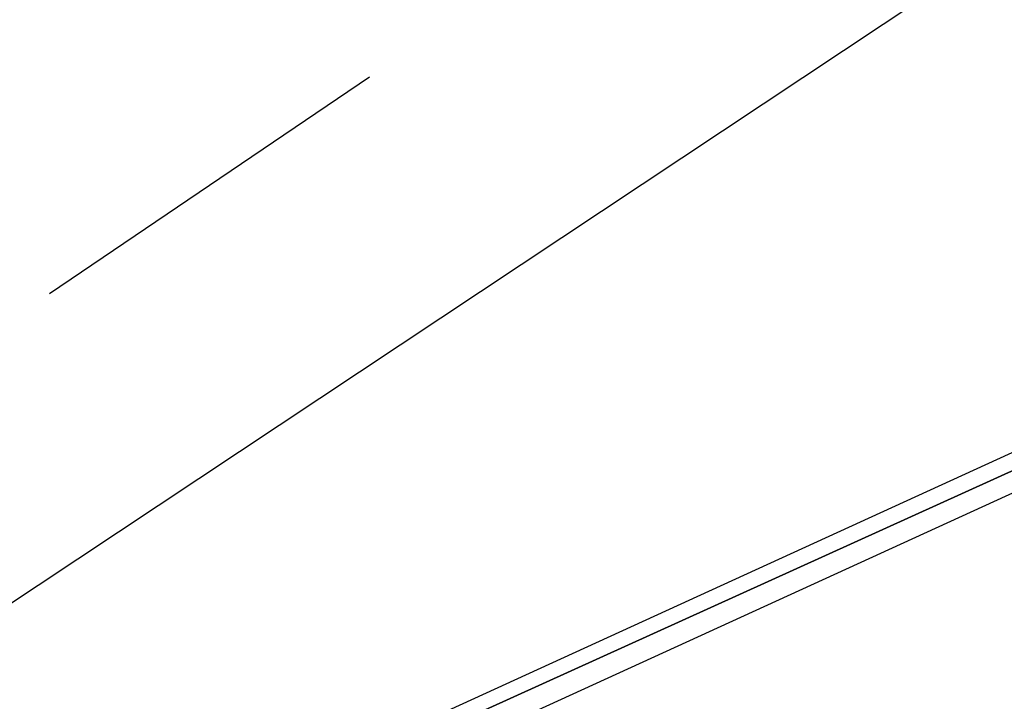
# Model space of a CAD drawing. Header units: feet. Extents: x -79 to 198, y -22 to 181.
# Tile 565 of 656: x 40.801 to 42.073, y 143.758 to 144.639. Entities that reach past the tile are written whole.
import ezdxf

# ---------------------------------------------------------------- set-up
doc = ezdxf.new("R2010")
doc.units = ezdxf.units.FT
doc.layers.add('A-AREA-COMUN', color=252, linetype='CONTINUOUS')
doc.layers.add('A-LINEA', color=7, linetype='CONTINUOUS')

msp = doc.modelspace()

# ---------------------------------------------------------------- linework, layer by layer
at = {"layer": 'A-AREA-COMUN'}
msp.add_lwpolyline([(124.512, 153.8133), (119.552, 155.5733), (114.928, 156.9422), (109.568, 158.1689), (103.76, 159.1289), (97.6, 159.7333), (90.24, 159.8933), (85.2, 159.6622), (78.48, 158.8978), (72.832, 157.8489), (66.848, 156.3378), (60.88, 154.3822), (56, 152.4089), (50.16, 149.6178), (45.088, 146.7378), (40.08, 143.4133), (39.68, 143.3778), (38.592, 142.5778), (38.528, 142.1689), (37.728, 141.7778), (36.768, 141.7778), (2.592, 149.8489)], dxfattribs=at)
at = {"layer": 'A-LINEA'}
msp.add_line((41.2533, 144.5644), (40.84, 144.2844), dxfattribs=at)
for points in [[(44.5733, 145.2178), (40.9867, 143.5778), (41, 143.5644), (44.5867, 145.1911), (44.5867, 145.2178), (44.5733, 145.2178)], [(44.5733, 145.2178), (40.9867, 143.5778), (41, 143.5644), (44.5867, 145.1911), (44.5867, 145.2178), (44.5733, 145.2178)], [(44.5867, 145.1911), (41, 143.5644), (41, 143.5511), (41, 143.5378), (41.0133, 143.5378), (44.6, 145.1778), (44.5867, 145.1911)], [(44.5867, 145.1911), (41, 143.5644), (41, 143.5511), (41, 143.5378), (41.0133, 143.5378), (44.6, 145.1778), (44.5867, 145.1911)]]:
    msp.add_lwpolyline(points, dxfattribs=at)

doc.saveas('drawing.dxf')
